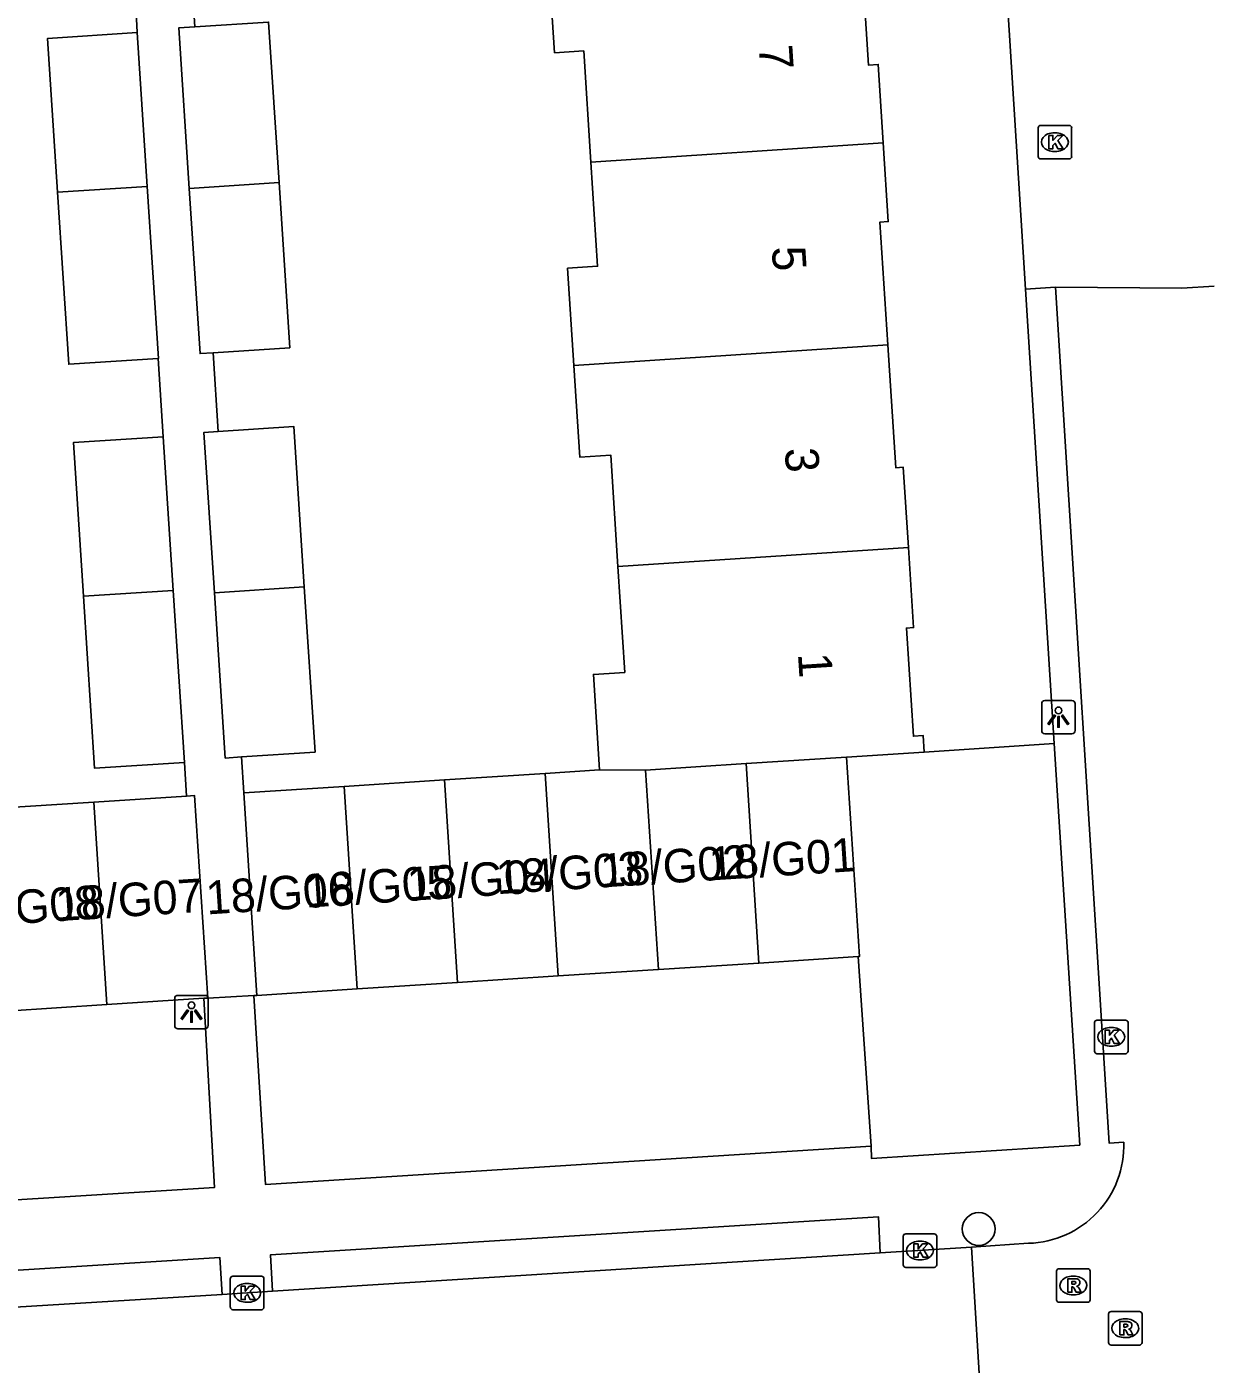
# Model space of a CAD drawing. Extents: x 159689 to 160786, y 387323 to 388339.
# Drawn here: x 160523.4 to 160558.8, y 387845.96 to 387885.86 of the extents above; entities that cross this region are included whole.
import ezdxf

# ---------------------------------------------------------------- set-up
doc = ezdxf.new("R2010")
doc.units = 0
for name, color, linetype in [('IMGEO_Boom', 7, 'Continuous'), ('IMGEO_Kolk', 7, 'Continuous'), ('IMGEO_Lichtpunt', 7, 'Continuous'), ('IMGEO_Pand', 7, 'Continuous'), ('IMGEO_Pand_nummerreeks', 7, 'Continuous'), ('IMGEO_Parkeervlak_open', 7, 'Continuous'), ('IMGEO_Rijbaan_lokaal_open', 7, 'Continuous'), ('IMGEO_Rioolput', 7, 'Continuous'), ('IMGEO_Voetpad_open', 7, 'Continuous')]:
    doc.layers.add(name, color=color, linetype=linetype)

msp = doc.modelspace()

# ---------------------------------------------------------------- linework, layer by layer
at = {"layer": 'IMGEO_Boom'}
msp.add_circle((160551.798, 387849.998), 0.489, dxfattribs=at)
at = {"layer": 'IMGEO_Kolk'}
for p, q in [((160553.57, 387881.995), (160553.57, 387882.847)), ((160553.645, 387882.921), (160554.497, 387882.921)), ((160554.058, 387882.701), (160554.083, 387882.701)), ((160554.571, 387882.847), (160554.571, 387881.995)), ((160554.497, 387881.921), (160553.645, 387881.921)), ((160554.081, 387882.141), (160554.056, 387882.141)), ((160555.251, 387855.302), (160555.251, 387856.154)), ((160555.326, 387856.228), (160556.178, 387856.228)), ((160555.739, 387856.008), (160555.764, 387856.008)), ((160556.252, 387856.154), (160556.252, 387855.302)), ((160556.178, 387855.228), (160555.326, 387855.228)), ((160555.762, 387855.448), (160555.737, 387855.448)), ((160549.544, 387848.928), (160549.544, 387849.78)), ((160549.619, 387849.854), (160550.471, 387849.854)), ((160550.032, 387849.634), (160550.057, 387849.634)), ((160550.545, 387849.78), (160550.545, 387848.928)), ((160550.471, 387848.854), (160549.619, 387848.854)), ((160550.055, 387849.074), (160550.03, 387849.074)), ((160529.471, 387847.664), (160529.471, 387848.516)), ((160529.546, 387848.59), (160530.398, 387848.59)), ((160529.959, 387848.37), (160529.984, 387848.37)), ((160530.472, 387848.516), (160530.472, 387847.664)), ((160530.398, 387847.59), (160529.546, 387847.59)), ((160529.982, 387847.81), (160529.957, 387847.81))]:
    msp.add_line(p, q, dxfattribs=at)
for points in [[(160553.57, 387881.995), (160553.57, 387882.847)], [(160553.645, 387882.921), (160554.497, 387882.921)], [(160554.571, 387882.847), (160554.571, 387881.995)], [(160553.891, 387882.621), (160554.014, 387882.621), (160554.014, 387882.47), (160554.144, 387882.621), (160554.308, 387882.621), (160554.162, 387882.47), (160554.315, 387882.221), (160554.163, 387882.221), (160554.078, 387882.385), (160554.014, 387882.318), (160554.014, 387882.221), (160553.891, 387882.221), (160553.891, 387882.621)], [(160554.497, 387881.921), (160553.645, 387881.921)], [(160555.251, 387855.302), (160555.251, 387856.154)], [(160555.326, 387856.228), (160556.178, 387856.228)], [(160556.252, 387856.154), (160556.252, 387855.302)], [(160555.572, 387855.928), (160555.695, 387855.928), (160555.695, 387855.777), (160555.825, 387855.928), (160555.989, 387855.928), (160555.843, 387855.777), (160555.996, 387855.528), (160555.844, 387855.528), (160555.759, 387855.692), (160555.695, 387855.625), (160555.695, 387855.528), (160555.572, 387855.528), (160555.572, 387855.928)], [(160556.178, 387855.228), (160555.326, 387855.228)], [(160549.544, 387848.928), (160549.544, 387849.78)], [(160549.619, 387849.854), (160550.471, 387849.854)], [(160549.865, 387849.554), (160549.988, 387849.554), (160549.988, 387849.403), (160550.118, 387849.554), (160550.282, 387849.554), (160550.136, 387849.403), (160550.289, 387849.154), (160550.137, 387849.154), (160550.052, 387849.318), (160549.988, 387849.251), (160549.988, 387849.154), (160549.865, 387849.154), (160549.865, 387849.554)], [(160550.545, 387849.78), (160550.545, 387848.928)], [(160550.471, 387848.854), (160549.619, 387848.854)], [(160529.471, 387847.664), (160529.471, 387848.516)], [(160529.546, 387848.59), (160530.398, 387848.59)], [(160530.472, 387848.516), (160530.472, 387847.664)], [(160529.792, 387848.29), (160529.915, 387848.29), (160529.915, 387848.139), (160530.045, 387848.29), (160530.209, 387848.29), (160530.063, 387848.139), (160530.216, 387847.89), (160530.064, 387847.89), (160529.979, 387848.054), (160529.915, 387847.987), (160529.915, 387847.89), (160529.792, 387847.89), (160529.792, 387848.29)], [(160530.398, 387847.59), (160529.546, 387847.59)]]:
    msp.add_lwpolyline(points, dxfattribs=at)
for centre, start, end in [((160553.647, 387882.845), 91.552, 178.448), ((160553.647, 387882.845), 91.552, 178.448), ((160554.495, 387882.845), 1.552, 88.448), ((160554.495, 387882.845), 1.552, 88.448), ((160553.647, 387881.997), 181.552, 268.448), ((160553.647, 387881.997), 181.552, 268.448), ((160554.495, 387881.997), 271.552, 358.448), ((160554.495, 387881.997), 271.552, 358.448), ((160555.328, 387856.152), 91.552, 178.448), ((160555.328, 387856.152), 91.552, 178.448), ((160556.176, 387856.152), 1.552, 88.448), ((160556.176, 387856.152), 1.552, 88.448), ((160555.328, 387855.304), 181.552, 268.448), ((160555.328, 387855.304), 181.552, 268.448), ((160556.176, 387855.304), 271.552, 358.448), ((160556.176, 387855.304), 271.552, 358.448), ((160549.621, 387849.778), 91.552, 178.448), ((160549.621, 387849.778), 91.552, 178.448), ((160550.469, 387849.778), 1.552, 88.448), ((160550.469, 387849.778), 1.552, 88.448), ((160549.621, 387848.93), 181.552, 268.448), ((160549.621, 387848.93), 181.552, 268.448), ((160550.469, 387848.93), 271.552, 358.448), ((160550.469, 387848.93), 271.552, 358.448), ((160529.548, 387848.514), 91.552, 178.448), ((160529.548, 387848.514), 91.552, 178.448), ((160530.396, 387848.514), 1.552, 88.448), ((160530.396, 387848.514), 1.552, 88.448), ((160529.548, 387847.666), 181.552, 268.448), ((160529.548, 387847.666), 181.552, 268.448), ((160530.396, 387847.666), 271.552, 358.448), ((160530.396, 387847.666), 271.552, 358.448)]:
    msp.add_arc(centre, 0.0765, start, end, dxfattribs=at)
for centre, major_axis, ratio, start_param, end_param in [((160554.057, 387882.421), (-0.387, 0.002), 0.722429, 4.712389, 7.853982), ((160554.082, 387882.421), (-0.39, 0.002), 0.717154, 1.570796, 4.712389), ((160555.738, 387855.728), (-0.387, 0.002), 0.722429, 4.712389, 7.853982), ((160555.763, 387855.728), (-0.39, 0.002), 0.717154, 1.570796, 4.712389), ((160550.031, 387849.354), (-0.387, 0.002), 0.722429, 4.712389, 7.853982), ((160550.056, 387849.354), (-0.39, 0.002), 0.717154, 1.570796, 4.712389), ((160529.958, 387848.09), (-0.387, 0.002), 0.722429, 4.712389, 7.853982), ((160529.983, 387848.09), (-0.39, 0.002), 0.717154, 1.570796, 4.712389)]:
    msp.add_ellipse(centre, major_axis=major_axis, ratio=ratio, start_param=start_param, end_param=end_param, dxfattribs=at)
at = {"layer": 'IMGEO_Lichtpunt'}
for p, q in [((160553.678, 387865.671), (160553.678, 387864.864)), ((160553.678, 387865.671), (160553.678, 387864.864)), ((160554.58, 387865.766), (160553.772, 387865.766)), ((160554.58, 387865.766), (160553.772, 387865.766)), ((160554.674, 387864.864), (160554.674, 387865.671)), ((160554.674, 387864.864), (160554.674, 387865.671)), ((160553.772, 387864.77), (160554.58, 387864.77)), ((160553.772, 387864.77), (160554.58, 387864.77)), ((160527.813, 387856.872), (160527.813, 387856.065)), ((160527.813, 387856.872), (160527.813, 387856.065)), ((160528.715, 387856.967), (160527.907, 387856.967)), ((160528.715, 387856.967), (160527.907, 387856.967)), ((160528.809, 387856.065), (160528.809, 387856.872)), ((160528.809, 387856.065), (160528.809, 387856.872)), ((160527.907, 387855.971), (160528.715, 387855.971)), ((160527.907, 387855.971), (160528.715, 387855.971))]:
    msp.add_line(p, q, dxfattribs=at)
for points in [[(160554.052, 387865.335), (160554.091, 387865.307), (160553.903, 387865.045), (160553.865, 387865.072), (160554.052, 387865.335)], [(160554.154, 387865.287), (160554.201, 387865.287), (160554.201, 387864.965), (160554.154, 387864.965), (160554.154, 387865.287)], [(160554.264, 387865.307), (160554.302, 387865.334), (160554.489, 387865.072), (160554.45, 387865.044), (160554.264, 387865.307)], [(160528.187, 387856.536), (160528.226, 387856.508), (160528.038, 387856.246), (160528, 387856.273), (160528.187, 387856.536)], [(160528.289, 387856.488), (160528.336, 387856.488), (160528.336, 387856.166), (160528.289, 387856.166), (160528.289, 387856.488)], [(160528.399, 387856.508), (160528.437, 387856.535), (160528.624, 387856.273), (160528.585, 387856.245), (160528.399, 387856.508)]]:
    msp.add_lwpolyline(points, dxfattribs=at)
for centre in [(160554.177, 387865.469), (160528.312, 387856.67)]:
    msp.add_circle(centre, 0.0994, dxfattribs=at)
for centre, start, end in [((160553.772, 387865.671), 90, 180), ((160553.772, 387865.671), 90, 180), ((160554.58, 387865.671), 0, 90), ((160554.58, 387865.671), 0, 90), ((160553.772, 387864.864), 180, 270), ((160553.772, 387864.864), 180, 270), ((160554.58, 387864.864), 270, 0), ((160554.58, 387864.864), 270, 360), ((160527.907, 387856.872), 90, 180), ((160527.907, 387856.872), 90, 180), ((160528.715, 387856.872), 0, 90), ((160528.715, 387856.872), 0, 90), ((160527.907, 387856.065), 180, 270), ((160527.907, 387856.065), 180, 270), ((160528.715, 387856.065), 270, 0), ((160528.715, 387856.065), 270, 360)]:
    msp.add_arc(centre, 0.0946, start, end, dxfattribs=at)
at = {"layer": 'IMGEO_Pand'}
for points in [[(160548.95, 387882.395), (160548.799, 387884.74), (160548.51, 387884.721), (160548.28, 387888.285)], [(160540.227, 387881.825), (160540.014, 387885.141), (160539.143, 387885.085), (160538.977, 387887.676)], [(160528.415, 387885.86), (160530.611, 387886.004), (160530.924, 387881.217)], [(160524.314, 387880.928), (160524.014, 387885.51), (160526.693, 387885.686)], [(160526.693, 387885.686), (160526.993, 387881.101)], [(160528.245, 387881.042), (160527.932, 387885.828), (160528.415, 387885.86)], [(160540.227, 387881.825), (160548.95, 387882.395)], [(160549.086, 387876.37), (160548.85, 387880.035), (160549.101, 387880.051), (160548.95, 387882.395)], [(160539.72, 387875.758), (160539.534, 387878.66), (160540.427, 387878.718), (160540.227, 387881.825)], [(160526.993, 387881.101), (160524.314, 387880.928)], [(160526.993, 387881.101), (160527.328, 387875.97), (160527.314, 387875.969)], [(160528.245, 387881.042), (160530.924, 387881.217)], [(160530.924, 387881.217), (160531.246, 387876.288), (160528.957, 387876.138)], [(160527.314, 387875.969), (160524.649, 387875.795), (160524.314, 387880.928)], [(160528.957, 387876.138), (160528.567, 387876.113), (160528.245, 387881.042)], [(160539.72, 387875.758), (160549.086, 387876.37)], [(160549.086, 387876.37), (160549.322, 387872.706), (160549.548, 387872.72), (160549.702, 387870.33)], [(160541.035, 387869.763), (160540.821, 387873.087), (160539.896, 387873.027), (160539.72, 387875.758)], [(160529.111, 387873.791), (160531.363, 387873.939), (160531.676, 387869.151)], [(160525.088, 387868.875), (160524.788, 387873.456), (160527.467, 387873.632)], [(160527.467, 387873.632), (160527.767, 387869.047)], [(160528.997, 387868.975), (160528.684, 387873.763), (160529.111, 387873.791)], [(160549.702, 387870.33), (160541.035, 387869.763)], [(160550.175, 387864.223), (160550.143, 387864.718), (160549.85, 387864.699), (160549.642, 387867.926), (160549.856, 387867.94), (160549.702, 387870.33)], [(160540.489, 387863.692), (160540.305, 387866.543), (160541.238, 387866.603), (160541.035, 387869.763)], [(160531.676, 387869.151), (160528.997, 387868.975)], [(160531.676, 387869.151), (160531.998, 387864.223), (160529.801, 387864.079)], [(160527.767, 387869.047), (160525.088, 387868.875)], [(160528.102, 387863.916), (160525.423, 387863.741), (160525.088, 387868.875)], [(160527.767, 387869.047), (160528.102, 387863.916)], [(160529.801, 387864.079), (160529.319, 387864.048), (160528.997, 387868.975)], [(160544.858, 387863.881), (160547.855, 387864.073)], [(160547.855, 387864.073), (160550.175, 387864.223)], [(160548.206, 387858.123), (160548.238, 387858.125), (160547.855, 387864.073)], [(160535.864, 387863.394), (160538.86, 387863.587)], [(160538.86, 387863.587), (160540.489, 387863.692)], [(160538.86, 387863.587), (160539.249, 387857.546)], [(160541.861, 387863.687), (160540.489, 387863.692)], [(160541.861, 387863.687), (160544.858, 387863.881)], [(160542.245, 387857.739), (160541.861, 387863.687)], [(160545.242, 387857.932), (160544.858, 387863.881)], [(160529.871, 387863.008), (160532.867, 387863.201)], [(160532.867, 387863.201), (160535.864, 387863.394)], [(160533.256, 387857.16), (160532.867, 387863.201)], [(160535.864, 387863.394), (160536.253, 387857.353)], [(160522.392, 387862.539), (160525.399, 387862.732)], [(160525.399, 387862.732), (160528.167, 387862.911)], [(160525.399, 387862.732), (160525.788, 387856.692)], [(160528.167, 387862.911), (160528.406, 387862.926), (160528.795, 387856.886)], [(160530.26, 387856.967), (160529.871, 387863.008)], [(160545.242, 387857.932), (160548.206, 387858.123)], [(160536.253, 387857.353), (160539.249, 387857.546)], [(160539.249, 387857.546), (160542.245, 387857.739)], [(160542.245, 387857.739), (160545.242, 387857.932)], [(160530.26, 387856.967), (160533.256, 387857.16)], [(160533.256, 387857.16), (160536.253, 387857.353)], [(160525.788, 387856.692), (160528.683, 387856.879)], [(160528.683, 387856.879), (160528.795, 387856.886)], [(160522.781, 387856.499), (160525.788, 387856.692)]]:
    msp.add_lwpolyline(points, dxfattribs=at)
at = {"layer": 'IMGEO_Parkeervlak_open'}
for points in [[(160550.175, 387864.223), (160554.046, 387864.479)], [(160548.206, 387858.123), (160548.586, 387852.464)]]:
    msp.add_lwpolyline(points, dxfattribs=at)
at = {"layer": 'IMGEO_Rijbaan_lokaal_open'}
for points in [[(160553.191, 387878.032), (160550.258, 387924.557)], [(160554.086, 387878.089), (160553.191, 387878.032)], [(160558.825, 387878.121), (160557.854, 387878.06), (160554.086, 387878.089)], [(160556.127, 387852.588), (160555.691, 387852.554), (160554.086, 387878.089)], [(160551.587, 387849.46), (160553.286, 387849.571)], [(160548.858, 387849.282), (160530.726, 387848.141)], [(160548.858, 387849.282), (160551.587, 387849.46)], [(160551.587, 387849.46), (160551.888, 387844.386)], [(160529.232, 387848.048), (160511.177, 387846.944), (160511.161, 387846.943)], [(160529.232, 387848.048), (160530.726, 387848.141)]]:
    msp.add_lwpolyline(points, dxfattribs=at)
msp.add_arc((160553.205, 387852.494), 2.924, 271.5957, 1.8461, dxfattribs=at)
at = {"layer": 'IMGEO_Rioolput'}
for p, q in [((160554.195, 387848.813), (160555.047, 387848.813)), ((160554.12, 387847.887), (160554.12, 387848.739)), ((160554.608, 387848.593), (160554.633, 387848.593)), ((160555.121, 387848.739), (160555.121, 387847.887)), ((160554.631, 387848.033), (160554.606, 387848.033)), ((160555.047, 387847.813), (160554.195, 387847.813)), ((160555.67, 387846.61), (160555.67, 387847.462)), ((160555.745, 387847.536), (160556.597, 387847.536)), ((160556.158, 387847.316), (160556.183, 387847.316)), ((160556.671, 387847.462), (160556.671, 387846.61)), ((160556.597, 387846.536), (160555.745, 387846.536)), ((160556.181, 387846.756), (160556.156, 387846.756))]:
    msp.add_line(p, q, dxfattribs=at)
for points in [[(160554.195, 387848.813), (160555.047, 387848.813)], [(160554.12, 387847.887), (160554.12, 387848.739)], [(160554.709, 387848.511), (160554.457, 387848.513), (160554.457, 387848.113)], [(160554.635, 387848.432), (160554.581, 387848.432), (160554.581, 387848.351)], [(160555.121, 387848.739), (160555.121, 387847.887)], [(160554.457, 387848.113), (160554.581, 387848.113), (160554.581, 387848.275), (160554.592, 387848.275)], [(160554.581, 387848.351), (160554.633, 387848.351)], [(160554.639, 387848.246), (160554.71, 387848.113), (160554.85, 387848.113), (160554.785, 387848.239)], [(160555.047, 387847.813), (160554.195, 387847.813)], [(160555.67, 387846.61), (160555.67, 387847.462)], [(160555.745, 387847.536), (160556.597, 387847.536)], [(160556.259, 387847.234), (160556.007, 387847.236), (160556.007, 387846.836)], [(160556.671, 387847.462), (160556.671, 387846.61)], [(160556.007, 387846.836), (160556.131, 387846.836), (160556.131, 387846.998), (160556.142, 387846.998)], [(160556.185, 387847.155), (160556.131, 387847.155), (160556.131, 387847.074)], [(160556.131, 387847.074), (160556.183, 387847.074)], [(160556.189, 387846.969), (160556.26, 387846.836), (160556.4, 387846.836), (160556.335, 387846.962)], [(160556.597, 387846.536), (160555.745, 387846.536)]]:
    msp.add_lwpolyline(points, dxfattribs=at)
for centre, radius, start, end in [((160554.197, 387848.737), 0.0765, 91.552, 178.448), ((160554.197, 387848.737), 0.0765, 91.552, 178.448), ((160555.045, 387848.737), 0.0765, 1.552, 88.448), ((160555.045, 387848.737), 0.0765, 1.552, 88.448), ((160554.641, 387848.336), 0.0964, 77.0061, 93.1865), ((160554.655, 387848.393), 0.0378, 276.6634, 79.6772), ((160554.708, 387848.401), 0.109, 350.3612, 89.416), ((160554.706, 387848.401), 0.112, 277.5842, 350.9817), ((160554.591, 387848.222), 0.0533, 26.0293, 88.6989), ((160554.617, 387848.54), 0.19, 274.7715, 282.9687), ((160554.69, 387848.186), 0.108, 29.5134, 73.7905), ((160554.197, 387847.889), 0.0765, 181.552, 268.448), ((160554.197, 387847.889), 0.0765, 181.552, 268.448), ((160555.045, 387847.889), 0.0765, 271.552, 358.448), ((160555.045, 387847.889), 0.0765, 271.552, 358.448), ((160555.747, 387847.46), 0.0765, 91.552, 178.448), ((160555.747, 387847.46), 0.0765, 91.552, 178.448), ((160556.258, 387847.124), 0.109, 350.3612, 89.416), ((160556.595, 387847.46), 0.0765, 1.552, 88.448), ((160556.595, 387847.46), 0.0765, 1.552, 88.448), ((160556.141, 387846.945), 0.0533, 26.0293, 88.6989), ((160556.167, 387847.263), 0.19, 274.7715, 282.9687), ((160556.191, 387847.059), 0.0964, 77.0061, 93.1865), ((160556.205, 387847.116), 0.0378, 276.6634, 79.6772), ((160556.256, 387847.124), 0.112, 277.5842, 350.9817), ((160556.24, 387846.909), 0.108, 29.5134, 73.7905), ((160555.747, 387846.612), 0.0765, 181.552, 268.448), ((160555.747, 387846.612), 0.0765, 181.552, 268.448), ((160556.595, 387846.612), 0.0765, 271.552, 358.448), ((160556.595, 387846.612), 0.0765, 271.552, 358.448)]:
    msp.add_arc(centre, radius, start, end, dxfattribs=at)
for centre, major_axis, ratio, start_param, end_param in [((160554.607, 387848.313), (-0.387, 0.002), 0.722429, 4.712389, 7.853982), ((160554.632, 387848.313), (-0.39, 0.002), 0.717154, 1.570796, 4.712389), ((160556.157, 387847.036), (-0.387, 0.002), 0.722429, 4.712389, 7.853982), ((160556.182, 387847.036), (-0.39, 0.002), 0.717154, 1.570796, 4.712389)]:
    msp.add_ellipse(centre, major_axis=major_axis, ratio=ratio, start_param=start_param, end_param=end_param, dxfattribs=at)
at = {"layer": 'IMGEO_Voetpad_open'}
for points in [[(160526.693, 387885.686), (160526.581, 387887.921)], [(160528.274, 387888.006), (160528.415, 387885.86)], [(160554.046, 387864.479), (160553.191, 387878.032)], [(160527.467, 387873.632), (160527.314, 387875.969)], [(160528.957, 387876.138), (160529.111, 387873.791)], [(160554.046, 387864.479), (160554.814, 387852.5), (160548.598, 387852.105), (160548.586, 387852.464)], [(160529.801, 387864.079), (160529.871, 387863.008)], [(160528.167, 387862.911), (160528.102, 387863.916)], [(160528.683, 387856.879), (160528.997, 387851.234), (160510.961, 387850.11)], [(160528.795, 387856.886), (160530.177, 387856.962)], [(160530.177, 387856.962), (160530.26, 387856.967)], [(160548.586, 387852.464), (160530.523, 387851.322), (160530.177, 387856.962)], [(160530.726, 387848.141), (160530.669, 387849.223), (160548.81, 387850.359), (160548.858, 387849.282)], [(160511.098, 387848.009), (160529.158, 387849.145), (160529.232, 387848.048)]]:
    msp.add_lwpolyline(points, dxfattribs=at)

# ---------------------------------------------------------------- texts
at = {"layer": 'IMGEO_Pand_nummerreeks'}
for s, rotation, p in [('7', 273.6898, (160545.235, 387885.297)), ('5', 273.6898, (160545.622, 387879.288)), ('3', 273.6898, (160546.01, 387873.28)), ('1', 273.6898, (160546.404, 387867.158)), ('18/G01', 3.6883, (160543.784, 387860.394)), ('18/G03', 3.6883, (160537.43, 387859.984)), ('18/G02', 3.6883, (160540.546, 387860.185)), ('18/G05', 3.6883, (160531.727, 387859.582)), ('18/G04', 3.6883, (160534.777, 387859.783)), ('18/G07', 3.6898, (160524.292, 387859.179)), ('18/G06', 3.6883, (160528.772, 387859.38)), ('18/G08', 3.6883, (160521.213, 387858.978))]:
    msp.add_text(s, height=1, rotation=rotation, dxfattribs=at).set_placement(p)

doc.saveas('drawing.dxf')
